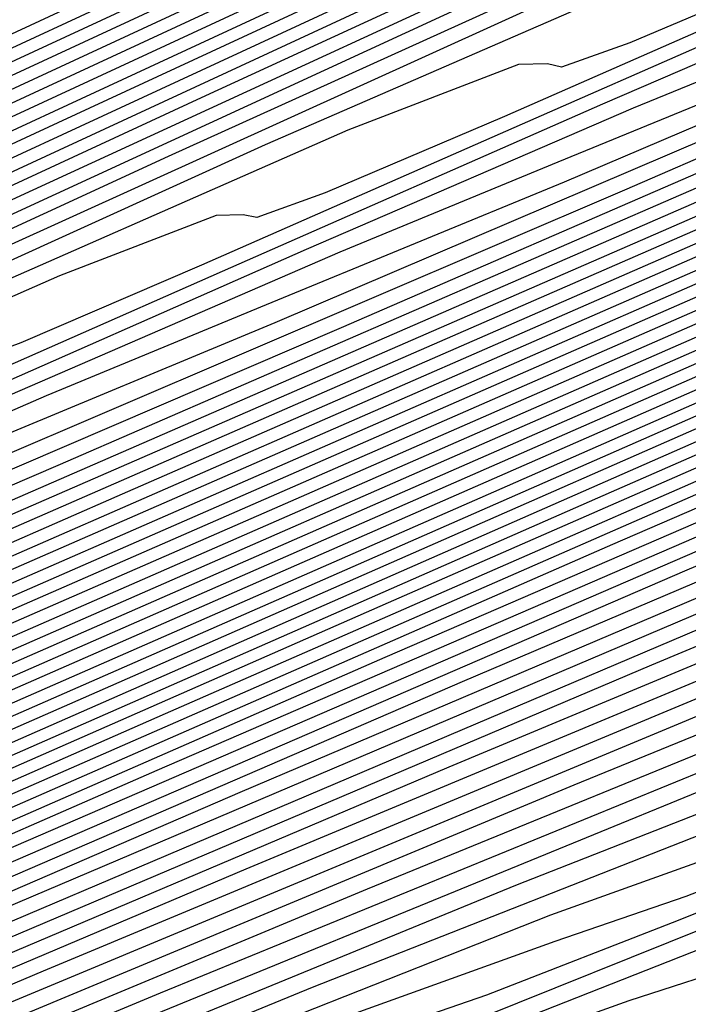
# Model space of a CAD drawing. Extents: x 3249832 to 3255657, y 13789405 to 13793316.
# Tile 416 of 656: x 3254720.23 to 3254721.95, y 13790596.95 to 13790599.49. Entities that reach past the tile are written whole.
import ezdxf

# ---------------------------------------------------------------- set-up
doc = ezdxf.new("R2010")
doc.units = 0
doc.header["$LTSCALE"] = 100
doc.header["$MEASUREMENT"] = 0
for name, color, linetype in [('GRATIO_CON', 10, 'CONTINUOUS'), ('GRATIO_ICON', 7, 'CONTINUOUS'), ('TARGETS_EAST', 7, 'CONTINUOUS')]:
    doc.layers.add(name, color=color, linetype=linetype)

# ---------------------------------------------------------------- blocks, each defined once
blk = doc.blocks.new('Gratio_032316_contours')
at = {"layer": 'GRATIO_CON', "color": 1, "linetype": 'Continuous', "flags": 128}
for points in [[(3254728.6217, 13790603.3192), (3254725.3069, 13790601.783), (3254721.3112, 13790599.9299), (3254717.3134, 13790598.0766), (3254714.128, 13790596.6005), (3254712.3446, 13790595.7747), (3254711.6532, 13790595.4553), (3254711.5192, 13790595.394), (3254711.4954, 13790595.3834), (3254711.4864, 13790595.3795), (3254711.4843, 13790595.3793), (3254711.4843, 13790595.3793), (3254711.4827, 13790595.3805), (3254711.4801, 13790595.3833), (3254711.4763, 13790595.3886), (3254711.3577, 13790595.3369), (3254710.5568, 13790594.9264), (3254708.3927, 13790593.7951), (3254704.5257, 13790591.7604), (3254699.9814, 13790589.3573)], [(3254727.8206, 13790602.9123), (3254724.5674, 13790601.4046), (3254720.7057, 13790599.6135), (3254716.8813, 13790597.8399), (3254713.8626, 13790596.4391), (3254712.2024, 13790595.6672), (3254711.5911, 13790595.3814), (3254711.5038, 13790595.3394), (3254711.5028, 13790595.3395), (3254711.5003, 13790595.3422), (3254711.4961, 13790595.3486), (3254711.4961, 13790595.3486), (3254711.3814, 13790595.3017), (3254710.6143, 13790594.9125), (3254708.5445, 13790593.8339), (3254704.8478, 13790591.8906), (3254700.5042, 13790589.5944), (3254696.8199, 13790587.6284), (3254694.7742, 13790586.5063), (3254694.0373, 13790586.0614), (3254693.9526, 13790585.9574), (3254693.8949, 13790585.872), (3254693.3649, 13790585.54), (3254691.8947, 13790584.7105)], [(3254729.5021, 13790603.6456), (3254727.0294, 13790602.5099), (3254723.8613, 13790601.0416), (3254720.1745, 13790599.3316), (3254716.5643, 13790597.6566), (3254713.7307, 13790596.34), (3254712.1749, 13790595.6136), (3254711.6031, 13790595.3425), (3254711.5224, 13790595.3004), (3254711.5224, 13790595.299), (3254711.5203, 13790595.3013), (3254711.5158, 13790595.3087), (3254711.5158, 13790595.3087), (3254711.4051, 13790595.2666), (3254710.6719, 13790594.8986), (3254708.6964, 13790593.8727), (3254705.1698, 13790592.0209), (3254701.0269, 13790589.8315)], [(3254728.6941, 13790603.236), (3254726.2382, 13790602.1076), (3254723.1552, 13790600.6787), (3254719.6433, 13790599.0496), (3254716.2472, 13790597.4733), (3254713.5988, 13790596.2409), (3254712.1474, 13790595.5599), (3254711.615, 13790595.3036), (3254711.5411, 13790595.2615), (3254711.5419, 13790595.2584), (3254711.5403, 13790595.2605), (3254711.5355, 13790595.2688), (3254711.5355, 13790595.2688), (3254711.4288, 13790595.2315), (3254710.7294, 13790594.8847), (3254708.8482, 13790593.9115), (3254705.4919, 13790592.1512), (3254701.5497, 13790590.0686)], [(3254728.8206, 13790603.1964), (3254727.0782, 13790602.4168), (3254724.6557, 13790601.3029), (3254721.743, 13790599.9528), (3254718.5808, 13790598.4857), (3254715.613, 13790597.1071), (3254713.3343, 13790596.0441), (3254712.0909, 13790595.4565), (3254711.6344, 13790595.2354), (3254711.5678, 13790595.2046), (3254711.4723, 13790595.1695), (3254710.8425, 13790594.8609), (3254709.151, 13790593.9907), (3254709.151, 13790593.9907), (3254706.1358, 13790592.4122), (3254702.5952, 13790590.5428), (3254699.5927, 13790588.9411), (3254697.9256, 13790588.0266), (3254697.3251, 13790587.6641), (3254697.2562, 13790587.5793), (3254697.1911, 13790587.5), (3254696.6332, 13790587.161), (3254695.0929, 13790586.2993), (3254692.3264, 13790584.7822)], [(3254728.025, 13790602.7938), (3254726.2703, 13790602.0072), (3254723.8645, 13790600.9006), (3254721.0369, 13790599.5898), (3254718.0495, 13790598.2038), (3254715.2956, 13790596.9245), (3254713.2014, 13790595.9473), (3254712.0612, 13790595.4081), (3254711.6427, 13790595.2051), (3254711.5815, 13790595.1768), (3254711.4914, 13790595.1438), (3254710.8972, 13790594.8527), (3254709.3016, 13790594.032), (3254709.3016, 13790594.032), (3254706.4575, 13790592.5433), (3254703.1179, 13790590.78)], [(3254727.2294, 13790602.3913), (3254725.4623, 13790601.5976), (3254723.0733, 13790600.4983), (3254720.3308, 13790599.2269), (3254717.5183, 13790597.9219), (3254714.9783, 13790596.7419), (3254713.0685, 13790595.8505), (3254712.0318, 13790595.3593), (3254711.6529, 13790595.1712), (3254711.6018, 13790595.137), (3254711.6032, 13790595.1327), (3254711.6019, 13790595.1342), (3254711.5971, 13790595.1426), (3254711.5102, 13790595.1165), (3254710.9512, 13790594.8447), (3254709.4518, 13790594.0736), (3254709.4518, 13790594.0736), (3254706.7791, 13790592.6743), (3254703.6406, 13790591.0173)], [(3254727.4139, 13790602.3973), (3254726.4339, 13790601.9887), (3254724.6544, 13790601.188), (3254722.2821, 13790600.0959), (3254719.6248, 13790598.8639), (3254716.987, 13790597.64), (3254714.661, 13790596.5593), (3254712.9356, 13790595.7538), (3254712.0022, 13790595.311), (3254711.6611, 13790595.1411), (3254711.6151, 13790595.11), (3254711.6164, 13790595.106), (3254711.6149, 13790595.1075), (3254711.6102, 13790595.1155), (3254711.5288, 13790595.0911), (3254711.0056, 13790594.8367), (3254709.6022, 13790594.115), (3254709.6022, 13790594.115), (3254707.1007, 13790592.8054), (3254704.1633, 13790591.2545)], [(3254723.0385, 13790600.3688), (3254720.6996, 13790599.2913), (3254718.2126, 13790598.138), (3254715.9245, 13790597.0762), (3254714.0263, 13790596.1941), (3254712.6698, 13790595.5602), (3254711.9429, 13790595.2143), (3254711.6775, 13790595.0809), (3254711.6419, 13790595.0559), (3254711.6426, 13790595.0526), (3254711.6409, 13790595.0541), (3254711.6365, 13790595.0612), (3254711.5661, 13790595.0402), (3254711.1144, 13790594.8207), (3254709.9031, 13790594.1978), (3254709.9031, 13790594.1978), (3254707.744, 13790593.0675), (3254705.2087, 13790591.7289), (3254703.0587, 13790590.5819)], [(3254722.2305, 13790599.9592), (3254719.9084, 13790598.8889), (3254717.5065, 13790597.775), (3254715.3932, 13790596.7943), (3254713.7089, 13790596.0115), (3254712.5368, 13790595.4634), (3254711.913, 13790595.166), (3254711.6853, 13790595.051), (3254711.6548, 13790595.0291), (3254711.6554, 13790595.0261), (3254711.6537, 13790595.0275), (3254711.6495, 13790595.0341), (3254711.5846, 13790595.0148), (3254711.1687, 13790594.8127), (3254710.0535, 13790594.2392), (3254710.0535, 13790594.2392), (3254708.0657, 13790593.1985), (3254705.7314, 13790591.9661), (3254703.7519, 13790590.91)], [(3254721.4226, 13790599.5496), (3254719.1172, 13790598.4866), (3254716.8004, 13790597.4121), (3254714.862, 13790596.5124), (3254713.3915, 13790595.8289), (3254712.4037, 13790595.3668), (3254711.8829, 13790595.1179), (3254711.6929, 13790595.0213), (3254711.6674, 13790595.0025), (3254711.6679, 13790594.9997), (3254711.6663, 13790595.001), (3254711.6625, 13790595.007), (3254711.6032, 13790594.9894), (3254711.2231, 13790594.8047), (3254710.204, 13790594.2806), (3254710.204, 13790594.2806), (3254708.3873, 13790593.3296), (3254706.2541, 13790592.2033), (3254704.4451, 13790591.2382), (3254703.4407, 13790590.6872)], [(3254722.456, 13790599.9757), (3254720.6146, 13790599.14), (3254718.326, 13790598.0843), (3254716.0943, 13790597.0491), (3254714.3307, 13790596.2305), (3254713.0741, 13790595.6466), (3254712.2705, 13790595.2711), (3254711.8525, 13790595.072), (3254711.7002, 13790594.9948)], [(3254721.91, 13790599.6255), (3254720.8648, 13790599.1706), (3254718.9987, 13790598.3208), (3254716.7435, 13790597.2796), (3254714.6821, 13790596.3232), (3254713.2681, 13790595.6668), (3254712.4393, 13790595.2817), (3254712.0042, 13790595.0784), (3254711.7922, 13790594.9774)], [(3254722.261, 13790599.627), (3254721.8037, 13790599.4327), (3254721.6282, 13790599.3706), (3254721.5922, 13790599.3791), (3254721.5168, 13790599.3772), (3254721.0775, 13790599.2081), (3254719.9134, 13790598.6958), (3254717.8445, 13790597.7506), (3254715.4158, 13790596.6283), (3254713.3532, 13790595.6705), (3254712.2011, 13790595.134), (3254711.7772, 13790594.9349)], [(3254722.2989, 13790599.6034), (3254721.4807, 13790599.2434), (3254721.0195, 13790599.0464), (3254720.8431, 13790598.9827), (3254720.8078, 13790598.9895), (3254720.7386, 13790598.9878), (3254720.3348, 13790598.8323), (3254719.2648, 13790598.3613), (3254717.3633, 13790597.4923), (3254715.1309, 13790596.4599), (3254713.2351, 13790595.5782), (3254712.1761, 13790595.083), (3254711.7862, 13790594.8981)], [(3254722.4969, 13790599.6507), (3254721.5263, 13790599.2236), (3254720.7004, 13790598.8597), (3254720.2353, 13790598.6602), (3254720.058, 13790598.5948), (3254720.0235, 13790598.5999), (3254719.9603, 13790598.5984), (3254719.592, 13790598.4565), (3254718.6159, 13790598.0269), (3254716.8813, 13790597.2343), (3254714.8449, 13790596.2927), (3254713.1154, 13790595.4886), (3254712.1493, 13790595.0373), (3254711.7931, 13790594.8698)], [(3254723.1236, 13790599.7999), (3254722.3697, 13790599.4925), (3254721.8125, 13790599.2648), (3254720.9699, 13790598.9001), (3254719.981, 13790598.464), (3254719.1398, 13790598.0923), (3254718.6668, 13790597.8878), (3254718.4878, 13790597.8189), (3254718.4548, 13790597.8208), (3254718.4038, 13790597.8195), (3254718.1064, 13790597.705), (3254717.3182, 13790597.3581), (3254715.9174, 13790596.7181), (3254714.2729, 13790595.958), (3254712.8762, 13790595.3091), (3254712.096, 13790594.9453), (3254711.8084, 13790594.8105)], [(3254723.981, 13790600.1189), (3254722.379, 13790599.437), (3254721.6186, 13790599.1251), (3254721.0567, 13790598.8938), (3254720.2064, 13790598.5249), (3254719.2084, 13790598.0842), (3254718.3595, 13790597.7087), (3254717.8826, 13790597.5016), (3254717.7027, 13790597.431), (3254717.6705, 13790597.4312), (3254717.6256, 13790597.4301), (3254717.3636, 13790597.3292), (3254716.6693, 13790597.0236), (3254715.4354, 13790596.46), (3254713.9869, 13790595.7906), (3254712.7566, 13790595.2193), (3254712.0693, 13790594.8992), (3254711.816, 13790594.7809)], [(3254723.2509, 13790599.7638), (3254721.6344, 13790599.0741), (3254720.8675, 13790598.7576), (3254720.3008, 13790598.5228), (3254719.4429, 13790598.1496), (3254718.4357, 13790597.7044), (3254717.5792, 13790597.325), (3254717.0984, 13790597.1153), (3254716.9177, 13790597.043), (3254716.8862, 13790597.0416), (3254716.8473, 13790597.0406), (3254716.6208, 13790596.9534), (3254716.0204, 13790596.6892), (3254714.9535, 13790596.2019), (3254713.7009, 13790595.6232), (3254712.637, 13790595.1295), (3254712.0427, 13790594.8532), (3254711.8236, 13790594.7512)], [(3254729.0362, 13790602.2469), (3254725.4223, 13790600.6687), (3254722.5208, 13790599.4087), (3254720.8898, 13790598.7112), (3254720.1164, 13790598.3902), (3254719.545, 13790598.1518), (3254718.6794, 13790597.7743), (3254717.6631, 13790597.3246), (3254716.7989, 13790596.9413), (3254716.3142, 13790596.7291), (3254716.1326, 13790596.6551), (3254716.1018, 13790596.652), (3254716.0691, 13790596.6512), (3254715.8781, 13790596.5776), (3254715.3718, 13790596.3549), (3254714.3763, 13790595.892), (3254712.6501, 13790595.0404), (3254709.9349, 13790593.6372), (3254709.9349, 13790593.6372), (3254706.1804, 13790591.6376), (3254702.1699, 13790589.4693)], [(3254727.6949, 13790601.591), (3254724.0148, 13790599.9832), (3254721.0605, 13790598.6984), (3254719.4006, 13790597.9854), (3254718.6142, 13790597.6552), (3254718.0333, 13790597.4097), (3254717.1525, 13790597.0238), (3254716.1178, 13790596.5649), (3254715.2384, 13790596.174), (3254714.7458, 13790595.9567), (3254714.5624, 13790595.8792), (3254714.5332, 13790595.8729), (3254714.5126, 13790595.8724), (3254714.3927, 13790595.8262), (3254714.075, 13790595.6864), (3254713.4228, 13790595.381), (3254712.1474, 13790594.7423), (3254709.9217, 13790593.5786), (3254709.9217, 13790593.5786), (3254706.6321, 13790591.8169), (3254703.0175, 13790589.8588)], [(3254723.3111, 13790599.6404), (3254720.3304, 13790598.3433), (3254718.6559, 13790597.6225), (3254717.8631, 13790597.2878), (3254717.2775, 13790597.0387), (3254716.389, 13790596.6485), (3254715.3452, 13790596.1851), (3254714.4581, 13790595.7903), (3254713.9616, 13790595.5705), (3254713.7773, 13790595.4913), (3254713.7489, 13790595.4833), (3254713.7344, 13790595.4829), (3254713.6501, 13790595.4505), (3254713.4266, 13790595.3522), (3254713.0295, 13790595.1708), (3254712.563, 13790594.9554), (3254712.1664, 13790594.7715), (3254712.1664, 13790594.7715), (3254711.8606, 13790594.6232), (3254711.194, 13790594.2681), (3254709.5969, 13790593.4023), (3254706.7615, 13790591.8624), (3254703.4275, 13790590.0476)], [(3254730.0083, 13790602.5362), (3254726.3537, 13790600.935), (3254722.6073, 13790599.2977), (3254719.6002, 13790597.9882), (3254717.9113, 13790597.2596), (3254717.112, 13790596.9203), (3254716.5216, 13790596.6677), (3254715.6254, 13790596.2733), (3254714.5722, 13790595.8059), (3254713.6768, 13790595.4086), (3254713.1684, 13790595.1856), (3254712.9349, 13790595.0852), (3254712.7788, 13790595.0174), (3254712.5488, 13790594.9129), (3254712.2789, 13790594.7885), (3254712.0491, 13790594.6821), (3254712.0491, 13790594.6821), (3254711.8403, 13790594.5792), (3254711.2364, 13790594.2556), (3254709.7218, 13790593.4342), (3254707.0257, 13790591.97), (3254703.8556, 13790590.2445)], [(3254729.37, 13790602.2224), (3254725.683, 13790600.6071), (3254721.9036, 13790598.9549), (3254718.8701, 13790597.6331), (3254717.1667, 13790596.8967), (3254716.3609, 13790596.5529), (3254715.7658, 13790596.2967), (3254714.8619, 13790595.898), (3254713.7998, 13790595.4257), (3254712.8972, 13790595.0235), (3254712.3907, 13790594.7984), (3254712.1916, 13790594.7105), (3254712.13, 13790594.6835), (3254712.0679, 13790594.6553), (3254711.9947, 13790594.6216), (3254711.9318, 13790594.5926), (3254711.9318, 13790594.5926), (3254711.8201, 13790594.5353), (3254711.2789, 13790594.243), (3254709.8467, 13790593.4662), (3254707.2898, 13790592.0776), (3254704.2836, 13790590.4413), (3254701.7311, 13790589.0438)], [(3254728.0935, 13790601.5949), (3254724.3417, 13790599.9511), (3254720.4961, 13790598.2694), (3254717.4098, 13790596.9228), (3254715.6856, 13790596.1745), (3254714.923, 13790595.8467), (3254714.4712, 13790595.6516), (3254713.8255, 13790595.3666), (3254713.0664, 13790595.0289), (3254712.4208, 13790594.7411), (3254712.4208, 13790594.7411), (3254711.9921, 13790594.5435), (3254711.3887, 13790594.2294), (3254710.0957, 13790593.5297), (3254707.8179, 13790592.2928), (3254705.1398, 13790590.8351), (3254702.8658, 13790589.5901), (3254701.5006, 13790588.8294), (3254700.3504, 13790588.1769), (3254698.4216, 13790587.0943), (3254695.0835, 13790585.2402), (3254691.1578, 13790583.0598)], [(3254727.4553, 13790601.2812), (3254723.6711, 13790599.6231), (3254719.7923, 13790597.9266), (3254716.6797, 13790596.5677), (3254714.9459, 13790595.8138), (3254714.2115, 13790595.4969), (3254713.849, 13790595.3403), (3254713.3639, 13790595.1261), (3254712.7935, 13790594.8724), (3254712.3082, 13790594.6561), (3254712.3082, 13790594.6561), (3254711.973, 13790594.5008), (3254711.4311, 13790594.2169), (3254710.2205, 13790593.5616), (3254708.082, 13790592.4004), (3254705.5678, 13790591.0319), (3254703.4331, 13790589.8632), (3254702.1447, 13790589.1453), (3254701.0168, 13790588.5062), (3254699.0756, 13790587.4179), (3254695.7086, 13790585.5484), (3254691.7488, 13790583.3497)], [(3254729.8748, 13790602.3099), (3254726.817, 13790600.9674), (3254723.0005, 13790599.2951), (3254719.0886, 13790597.5838), (3254715.9495, 13790596.2126), (3254714.2062, 13790595.4531), (3254713.5, 13790595.1471), (3254713.2268, 13790595.0289), (3254712.9023, 13790594.8857), (3254712.5206, 13790594.716), (3254712.1956, 13790594.5712), (3254712.1956, 13790594.5712), (3254711.9539, 13790594.4581), (3254711.4735, 13790594.2045), (3254710.3453, 13790593.5936), (3254708.3462, 13790592.508), (3254705.9959, 13790591.2288), (3254704.0004, 13790590.1363), (3254702.7887, 13790589.4612), (3254701.6833, 13790588.8355), (3254699.7297, 13790587.7415), (3254696.3336, 13790585.8567), (3254692.3397, 13790583.6396)], [(3254729.2625, 13790602.0076), (3254726.1788, 13790600.6537), (3254722.3298, 13790598.9672), (3254718.3848, 13790597.2411), (3254715.2194, 13790595.8575), (3254713.4666, 13790595.0924), (3254712.7885, 13790594.7973), (3254712.6046, 13790594.7176), (3254712.4407, 13790594.6452), (3254712.2478, 13790594.5595), (3254712.083, 13790594.4863), (3254712.083, 13790594.4863), (3254711.9348, 13790594.4153), (3254711.5159, 13790594.192), (3254710.4702, 13790593.6255), (3254708.6103, 13790592.6157), (3254706.424, 13790591.4257), (3254704.5677, 13790590.4094), (3254703.4328, 13790589.7771), (3254702.3497, 13790589.1649), (3254700.3838, 13790588.0651), (3254696.9586, 13790586.165), (3254692.9307, 13790583.9295), (3254689.5148, 13790582.0184)], [(3254728.075, 13790601.4191), (3254725.0273, 13790600.0809), (3254721.271, 13790598.4348), (3254717.4449, 13790596.7603), (3254714.384, 13790595.4213), (3254712.6952, 13790594.6825), (3254712.073, 13790594.4101), (3254711.9841, 13790594.3711), (3254711.9839, 13790594.3712), (3254711.9831, 13790594.3715), (3254711.9816, 13790594.3716), (3254711.9327, 13790594.3461), (3254711.6047, 13790594.169), (3254710.7195, 13790593.6892), (3254710.7195, 13790593.6892), (3254709.1385, 13790592.8309), (3254707.2801, 13790591.8194), (3254705.7023, 13790590.9556), (3254704.7208, 13790590.4089), (3254703.6825, 13790589.8235), (3254701.6919, 13790588.7124), (3254698.2087, 13790586.7815), (3254694.1126, 13790584.5093), (3254690.6385, 13790582.5672)], [(3254727.5005, 13790601.1333), (3254724.5166, 13790599.8229), (3254720.8886, 13790598.2329), (3254717.2183, 13790596.6264), (3254714.2915, 13790595.3459), (3254712.6779, 13790594.6395), (3254712.0835, 13790594.3789), (3254711.9985, 13790594.3415), (3254711.9981, 13790594.3419), (3254711.9971, 13790594.3425), (3254711.9953, 13790594.3429), (3254711.9505, 13790594.3199), (3254711.6513, 13790594.1585), (3254710.8441, 13790593.7211), (3254710.8441, 13790593.7211), (3254709.4025, 13790592.9385), (3254707.7082, 13790592.0163), (3254706.2696, 13790591.2287), (3254705.3649, 13790590.7248), (3254704.3489, 13790590.1529), (3254702.3459, 13790589.036), (3254698.8337, 13790587.0898), (3254694.7036, 13790584.7992), (3254691.2003, 13790582.8416)], [(3254729.3867, 13790601.9249), (3254726.926, 13790600.8474), (3254724.0059, 13790599.565), (3254720.5062, 13790598.0309), (3254716.9917, 13790596.4925), (3254714.199, 13790595.2705), (3254712.6606, 13790594.5966), (3254712.094, 13790594.3478), (3254712.0129, 13790594.312), (3254712.0123, 13790594.3125), (3254712.011, 13790594.3135), (3254712.009, 13790594.3143), (3254711.9683, 13790594.2937), (3254711.6978, 13790594.148), (3254710.9687, 13790593.7529), (3254710.9687, 13790593.7529), (3254709.6666, 13790593.0461), (3254708.1362, 13790592.2132), (3254706.837, 13790591.5019), (3254706.0089, 13790591.0407), (3254705.0153, 13790590.4822), (3254703, 13790589.3596)], [(3254728.8, 13790601.6338), (3254726.3515, 13790600.5616), (3254723.4953, 13790599.307), (3254720.1238, 13790597.829), (3254716.7651, 13790596.3587), (3254714.1065, 13790595.195), (3254712.6433, 13790594.5537), (3254712.1044, 13790594.3166), (3254712.0273, 13790594.2825), (3254712.0265, 13790594.2832), (3254712.0249, 13790594.2845), (3254712.0228, 13790594.2857), (3254711.986, 13790594.2676), (3254711.7444, 13790594.1376), (3254711.0932, 13790593.7848), (3254711.0932, 13790593.7848), (3254709.9307, 13790593.1537), (3254708.5643, 13790592.4101), (3254707.4043, 13790591.775), (3254706.653, 13790591.3566), (3254705.6817, 13790590.8115), (3254703.6541, 13790589.6833)], [(3254727.6266, 13790601.0515), (3254725.2025, 13790599.99), (3254722.4739, 13790598.7911), (3254719.3589, 13790597.4252), (3254716.312, 13790596.091), (3254713.9215, 13790595.0442), (3254712.6087, 13790594.4678), (3254712.1253, 13790594.2544), (3254712.0561, 13790594.2234), (3254712.0547, 13790594.2244), (3254712.0525, 13790594.2265), (3254712.0498, 13790594.2283), (3254712.0498, 13790594.2283), (3254712.0212, 13790594.2151), (3254711.8372, 13790594.1165), (3254711.3423, 13790593.8485), (3254710.4587, 13790593.3689), (3254709.4204, 13790592.8038), (3254708.5389, 13790592.3212), (3254707.9411, 13790591.9884), (3254707.0145, 13790591.4702), (3254704.9622, 13790590.3305), (3254701.3338, 13790588.3229)], [(3254729.3892, 13790601.7773), (3254727.0398, 13790600.7603), (3254724.6281, 13790599.7042), (3254721.9633, 13790598.5332), (3254718.9765, 13790597.2233), (3254716.0854, 13790595.9571), (3254713.829, 13790594.9687), (3254712.5914, 13790594.4249), (3254712.1358, 13790594.2232), (3254712.0705, 13790594.1939), (3254712.0691, 13790594.1951), (3254712.0666, 13790594.1975), (3254712.0638, 13790594.1998), (3254712.0392, 13790594.189), (3254711.8839, 13790594.1061), (3254711.4669, 13790593.8804), (3254711.4669, 13790593.8804), (3254710.7228, 13790593.4765), (3254709.8485, 13790593.0007), (3254709.1062, 13790592.5943), (3254708.5851, 13790592.3043), (3254707.681, 13790591.7995), (3254705.6162, 13790590.6541), (3254701.9588, 13790588.6311)], [(3254728.8165, 13790601.4922), (3254726.4531, 13790600.4692), (3254724.0536, 13790599.4184), (3254721.4526, 13790598.2752), (3254718.5941, 13790597.0214), (3254715.8588, 13790595.8233), (3254713.7365, 13790594.8933), (3254712.574, 13790594.382), (3254712.1462, 13790594.1921), (3254712.0848, 13790594.1643), (3254712.0829, 13790594.1657), (3254712.08, 13790594.1684), (3254712.0769, 13790594.1711), (3254712.0564, 13790594.1627), (3254711.9301, 13790594.0955), (3254711.5913, 13790593.9122), (3254711.5913, 13790593.9122), (3254710.9868, 13790593.5841), (3254710.2765, 13790593.1975), (3254709.6735, 13790592.8674), (3254709.2292, 13790592.6203), (3254708.3474, 13790592.1289), (3254706.2703, 13790590.9778), (3254702.5839, 13790588.9394)], [(3254725.8664, 13790600.178), (3254723.4791, 13790599.1326), (3254720.9419, 13790598.0173), (3254718.2117, 13790596.8195), (3254715.6322, 13790595.6894), (3254713.644, 13790594.8178), (3254712.5568, 13790594.339), (3254712.157, 13790594.1606), (3254712.1002, 13790594.1338), (3254712.0995, 13790594.134), (3254712.0977, 13790594.1359), (3254712.0955, 13790594.1384), (3254712.0932, 13790594.1407), (3254712.0909, 13790594.1426), (3254712.0888, 13790594.1438), (3254712.0733, 13790594.1369), (3254711.9763, 13790594.085), (3254711.7157, 13790593.944)], [(3254724.693, 13790599.5957), (3254722.3301, 13790598.5609), (3254719.9206, 13790597.5014), (3254717.4469, 13790596.4157), (3254715.179, 13790595.4217), (3254713.459, 13790594.667), (3254712.5222, 13790594.2531), (3254712.1781, 13790594.0981), (3254712.1297, 13790594.0737), (3254712.1295, 13790594.0732), (3254712.128, 13790594.0747), (3254712.1254, 13790594.0773), (3254712.1165, 13790594.0775), (3254712.0747, 13790594.0599), (3254711.968, 13790594.006), (3254711.7806, 13790593.9065), (3254711.5615, 13790593.7882), (3254711.3758, 13790593.6868), (3254711.3758, 13790593.6868), (3254711.1614, 13790593.568), (3254710.3466, 13790593.1169), (3254708.2325, 13790591.9486), (3254704.459, 13790589.8642), (3254700.0222, 13790587.4082)], [(3254726.5259, 13790600.3518), (3254724.1062, 13790599.3046), (3254721.7556, 13790598.2751), (3254719.4099, 13790597.2434), (3254717.0644, 13790596.2138), (3254714.9524, 13790595.2878), (3254713.3665, 13790594.5915), (3254712.5049, 13790594.2102), (3254712.1887, 13790594.0668), (3254712.1445, 13790594.0437), (3254712.1445, 13790594.0428), (3254712.1431, 13790594.044), (3254712.1402, 13790594.0467), (3254712.1348, 13790594.0496), (3254712.121, 13790594.0481), (3254712.0917, 13790594.0371), (3254712.0917, 13790594.0371), (3254712.0437, 13790594.0138), (3254711.9888, 13790593.9849), (3254711.9428, 13790593.9599), (3254711.8053, 13790593.8839)], [(3254728.4581, 13790601.1322), (3254725.9533, 13790600.0668), (3254723.5195, 13790599.0134), (3254721.1811, 13790597.9893), (3254718.8992, 13790596.9855), (3254716.682, 13790596.0119), (3254714.7258, 13790595.154), (3254713.274, 13790594.5161), (3254712.4875, 13790594.1673), (3254712.1986, 13790594.0362), (3254712.1568, 13790594.0159), (3254712.154, 13790594.0172), (3254712.1496, 13790594.0208), (3254712.1454, 13790594.025), (3254712.1454, 13790594.025), (3254712.1424, 13790594.0282), (3254712.1406, 13790594.0302), (3254712.1397, 13790594.0313), (3254712.0294, 13790593.9709), (3254711.2596, 13790593.5459), (3254709.1704, 13790592.3925), (3254705.4322, 13790590.3282), (3254701.0369, 13790587.8958)], [(3254727.9043, 13790600.8552), (3254725.3806, 13790599.7817), (3254722.9328, 13790598.7223), (3254720.6067, 13790597.7035), (3254718.3886, 13790596.7275), (3254716.2996, 13790595.81), (3254714.4992, 13790595.0201), (3254713.1815, 13790594.4407), (3254712.4703, 13790594.1244), (3254712.2093, 13790594.0047), (3254712.1722, 13790593.9853), (3254712.1704, 13790593.9856), (3254712.1669, 13790593.9885), (3254712.1629, 13790593.9927), (3254712.1629, 13790593.9927), (3254712.1592, 13790593.9971), (3254712.1562, 13790594.0008), (3254712.1542, 13790594.0033), (3254712.0466, 13790593.9452), (3254711.2994, 13790593.5325), (3254709.272, 13790592.4126), (3254705.6441, 13790590.4089), (3254701.3784, 13790588.0481)], [(3254729.1474, 13790601.2807), (3254726.7967, 13790600.3012), (3254724.2353, 13790599.2115), (3254721.7594, 13790598.14), (3254719.4577, 13790597.1319), (3254717.3672, 13790596.2116), (3254715.5348, 13790595.4061), (3254714.0461, 13790594.7524), (3254712.9965, 13790594.2898), (3254712.4356, 13790594.0386), (3254712.2297, 13790593.9434), (3254712.1993, 13790593.9293), (3254712.195, 13790593.9336), (3254712.1891, 13790593.9407), (3254712.1839, 13790593.9467), (3254712.1839, 13790593.9467), (3254712.0812, 13790593.8936), (3254711.3791, 13790593.5056), (3254709.4751, 13790592.4528), (3254706.0678, 13790590.5702), (3254702.0613, 13790588.3526)], [(3254728.6107, 13790601.0112), (3254726.2429, 13790600.0242), (3254723.6627, 13790598.9264), (3254721.1727, 13790597.8488), (3254718.8832, 13790596.846), (3254716.8566, 13790595.9536), (3254715.1524, 13790595.2042), (3254713.8195, 13790594.6186), (3254712.9039, 13790594.2144), (3254712.4183, 13790593.9958), (3254712.2402, 13790593.9124), (3254712.2137, 13790593.9002), (3254712.2092, 13790593.9051), (3254712.203, 13790593.913), (3254712.1976, 13790593.9195), (3254712.1976, 13790593.9195), (3254712.0982, 13790593.8681), (3254711.4189, 13790593.4922), (3254709.5766, 13790592.4729), (3254706.2796, 13790590.6509), (3254702.4028, 13790588.5048)], [(3254728.0741, 13790600.7417), (3254725.689, 13790599.7472), (3254723.09, 13790598.6413), (3254720.5859, 13790597.5577), (3254718.3087, 13790596.5602), (3254716.3459, 13790595.6957), (3254714.7699, 13790595.0024), (3254713.5927, 13790594.485), (3254712.811, 13790594.1398), (3254712.4001, 13790593.9549), (3254712.2492, 13790593.8846), (3254712.2264, 13790593.8747), (3254712.222, 13790593.8798), (3254712.216, 13790593.8873), (3254712.2109, 13790593.8932), (3254712.2109, 13790593.8932), (3254712.115, 13790593.8429), (3254711.4587, 13790593.4788), (3254709.6782, 13790592.493), (3254706.4915, 13790590.7315), (3254702.7443, 13790588.6571)], [(3254727.5374, 13790600.4722), (3254725.1352, 13790599.4702), (3254722.5174, 13790598.3563), (3254719.9992, 13790597.2665), (3254717.7342, 13790596.2744), (3254715.8352, 13790595.4377), (3254714.3875, 13790594.8005), (3254713.366, 13790594.3514), (3254712.7181, 13790594.0653), (3254712.3818, 13790593.9141), (3254712.2583, 13790593.8567), (3254712.2392, 13790593.8493), (3254712.2347, 13790593.8544), (3254712.2289, 13790593.8616), (3254712.2242, 13790593.8669), (3254712.2242, 13790593.8669), (3254712.1318, 13790593.8176), (3254711.4985, 13790593.4654), (3254709.7798, 13790592.5131), (3254706.7034, 13790590.8122), (3254703.0858, 13790588.8094)], [(3254728.3201, 13790600.6841), (3254726.4641, 13790599.9332), (3254724.0276, 13790598.9161), (3254721.3721, 13790597.7861), (3254718.8258, 13790596.6842), (3254716.5852, 13790595.7028), (3254714.8139, 13790594.9218), (3254713.6227, 13790594.3967), (3254712.9126, 13790594.0842), (3254712.5323, 13790593.9163), (3254712.3454, 13790593.8323), (3254712.2764, 13790593.801), (3254712.2646, 13790593.7983), (3254712.2603, 13790593.8037), (3254712.2549, 13790593.8102), (3254712.2508, 13790593.8143), (3254712.2508, 13790593.8143), (3254712.1655, 13790593.7672), (3254711.5781, 13790593.4387), (3254709.9829, 13790592.5533), (3254707.1271, 13790590.9735), (3254703.7687, 13790589.1139)], [(3254727.7962, 13790600.4207), (3254725.9274, 13790599.6638), (3254723.4738, 13790598.6391), (3254720.7994, 13790597.501), (3254718.2391, 13790596.3931), (3254716.0108, 13790595.417), (3254714.3032, 13790594.6639), (3254713.2402, 13790594.1949), (3254712.6859, 13790593.9506), (3254712.4394, 13790593.8418), (3254712.3272, 13790593.7915), (3254712.2854, 13790593.7731), (3254712.2774, 13790593.7728), (3254712.273, 13790593.7783), (3254712.2679, 13790593.7845), (3254712.2641, 13790593.788), (3254712.2641, 13790593.788), (3254712.1824, 13790593.742), (3254711.6179, 13790593.4253), (3254710.0844, 13790592.5734), (3254707.339, 13790591.0542), (3254704.1102, 13790589.2662)], [(3254727.2723, 13790600.1574), (3254725.3908, 13790599.3943), (3254722.92, 13790598.3621), (3254720.2268, 13790597.2159), (3254717.6524, 13790596.1019), (3254715.4363, 13790595.1312), (3254713.7925, 13790594.4059), (3254712.8578, 13790593.993), (3254712.4592, 13790593.817), (3254712.3465, 13790593.7673), (3254712.309, 13790593.7506), (3254712.2944, 13790593.7453), (3254712.2901, 13790593.7474), (3254712.2858, 13790593.753), (3254712.2809, 13790593.7588), (3254712.2774, 13790593.7617), (3254712.2774, 13790593.7617), (3254712.1992, 13790593.7168), (3254711.6576, 13790593.4119), (3254710.186, 13790592.5935), (3254707.5508, 13790591.1348), (3254704.4517, 13790589.4184), (3254701.8214, 13790587.9539)], [(3254727.8072, 13790600.2934), (3254726.7484, 13790599.8941), (3254724.8561, 13790599.1257), (3254722.3819, 13790598.0921), (3254719.7073, 13790596.9544), (3254717.1838, 13790595.8632), (3254715.044, 13790594.9278), (3254713.4912, 13790594.2469), (3254712.6507, 13790593.8829), (3254712.338, 13790593.7523), (3254712.2908, 13790593.7353), (3254712.2908, 13790593.7353), (3254712.2161, 13790593.6915), (3254711.6974, 13790593.3986), (3254710.2876, 13790592.6136), (3254707.7627, 13790591.2155), (3254704.7932, 13790589.5707), (3254702.2728, 13790588.1673)], [(3254727.2696, 13790599.9349), (3254726.7726, 13790599.7752), (3254725.7006, 13790599.3675), (3254723.7906, 13790598.5902), (3254721.3374, 13790597.5659), (3254718.7749, 13790596.4783), (3254716.4834, 13790595.4901), (3254714.6282, 13790594.6806), (3254713.3211, 13790594.1082), (3254712.6186, 13790593.805), (3254712.357, 13790593.6966), (3254712.3175, 13790593.6822), (3254712.3175, 13790593.6822), (3254712.2498, 13790593.6409), (3254711.777, 13790593.3718), (3254710.4907, 13790592.6538), (3254708.1864, 13790591.3768), (3254705.4761, 13790589.8752), (3254703.1757, 13790588.5943)], [(3254727.0807, 13790599.7752), (3254726.7549, 13790599.6786), (3254726.2553, 13790599.5161), (3254725.1767, 13790599.1041), (3254723.2579, 13790598.3224), (3254720.8151, 13790597.3029), (3254718.3087, 13790596.2403), (3254716.1333, 13790595.3034), (3254714.4209, 13790594.5562), (3254713.238, 13790594.0364), (3254712.6066, 13790593.7608), (3254712.3723, 13790593.6619), (3254712.3364, 13790593.6517), (3254712.3332, 13790593.6561), (3254712.3307, 13790593.6587), (3254712.3297, 13790593.6577), (3254712.3297, 13790593.6577), (3254712.2663, 13790593.6163), (3254711.8167, 13790593.3585), (3254710.5922, 13790592.6739), (3254708.3983, 13790591.4575), (3254705.8176, 13790590.0275), (3254703.6272, 13790588.8077)], [(3254727.5778, 13790599.9064), (3254727.0341, 13790599.6935), (3254726.5674, 13790599.5209), (3254726.2401, 13790599.4223), (3254725.738, 13790599.257), (3254724.6527, 13790598.8408), (3254722.7252, 13790598.0547), (3254720.2928, 13790597.0398), (3254717.8425, 13790596.0023), (3254715.783, 13790595.117), (3254714.2124, 13790594.4333), (3254713.151, 13790593.9696), (3254712.5865, 13790593.7271), (3254712.376, 13790593.6409), (3254712.3443, 13790593.6291), (3254712.3443, 13790593.6291), (3254712.2835, 13790593.5903), (3254711.8566, 13790593.345), (3254710.6938, 13790592.694), (3254708.6101, 13790591.5381), (3254706.1591, 13790590.1797), (3254704.0786, 13790589.0212)], [(3254727.5381, 13790599.8339), (3254727.0707, 13790599.656), (3254726.5235, 13790599.4412), (3254726.0541, 13790599.2667), (3254725.7253, 13790599.166), (3254725.2207, 13790598.9979), (3254724.1288, 13790598.5775), (3254722.1925, 13790597.787), (3254719.7706, 13790596.7767), (3254717.3762, 13790595.7642), (3254715.4328, 13790594.9304), (3254714.0045, 13790594.3097), (3254713.066, 13790593.9002), (3254712.5704, 13790593.6882), (3254712.3855, 13790593.613), (3254712.3576, 13790593.6025), (3254712.3576, 13790593.6025), (3254712.3004, 13790593.565), (3254711.8964, 13790593.3317), (3254710.7953, 13790592.7141), (3254708.822, 13790591.6188), (3254706.5006, 13790590.332), (3254704.5301, 13790589.2347), (3254703.4347, 13790588.6126)], [(3254723.081, 13790598.0508), (3254721.127, 13790597.2515), (3254718.726, 13790596.2506), (3254716.4438, 13790595.2882), (3254714.7324, 13790594.5572), (3254713.5887, 13790594.0625), (3254712.8959, 13790593.7616), (3254712.5383, 13790593.6104), (3254712.4044, 13790593.5578), (3254712.384, 13790593.551), (3254712.384, 13790593.551), (3254712.3849, 13790593.5465), (3254712.3876, 13790593.5383), (3254712.3905, 13790593.5298), (3254712.3409, 13790593.495), (3254711.9807, 13790593.2917), (3254711.0007, 13790592.7482)], [(3254722.5571, 13790597.7875), (3254720.5943, 13790596.9837), (3254718.2038, 13790595.9875), (3254715.9776, 13790595.0502), (3254714.3822, 13790594.3706), (3254713.3809, 13790593.9386), (3254712.8112, 13790593.6914), (3254712.5229, 13790593.5695), (3254712.415, 13790593.527), (3254712.3986, 13790593.5211), (3254712.3996, 13790593.5167), (3254712.4021, 13790593.5091), (3254712.4048, 13790593.5011), (3254712.4048, 13790593.5011), (3254712.3583, 13790593.4683), (3254712.0208, 13790593.2775), (3254711.1023, 13790592.768)], [(3254722.0332, 13790597.5242), (3254720.0616, 13790596.716), (3254717.6815, 13790595.7244), (3254715.5114, 13790594.8121), (3254714.032, 13790594.184), (3254713.1731, 13790593.8147), (3254712.7265, 13790593.6211), (3254712.5076, 13790593.5286), (3254712.4256, 13790593.4961), (3254712.4132, 13790593.491), (3254712.4143, 13790593.4867), (3254712.4166, 13790593.4797), (3254712.419, 13790593.4723), (3254712.419, 13790593.4723), (3254712.3757, 13790593.4417), (3254712.0608, 13790593.2634), (3254711.204, 13790592.7878)], [(3254722.6342, 13790597.7024), (3254721.5093, 13790597.2609), (3254719.5289, 13790596.4483), (3254717.1592, 13790595.4614), (3254715.0452, 13790594.5741), (3254713.6819, 13790593.9974), (3254712.9654, 13790593.6909), (3254712.642, 13790593.551), (3254712.4926, 13790593.488), (3254712.4364, 13790593.4667), (3254712.4271, 13790593.4656), (3254712.4261, 13790593.4667), (3254712.426, 13790593.466), (3254712.4268, 13790593.4629), (3254712.4287, 13790593.4573), (3254712.431, 13790593.4503), (3254712.4333, 13790593.4435), (3254712.4333, 13790593.4435), (3254712.3931, 13790593.415), (3254712.1009, 13790593.2493), (3254711.3057, 13790592.8075)], [(3254722.122, 13790597.3717), (3254721.5996, 13790597.1842), (3254720.4615, 13790596.7342), (3254718.4634, 13790595.9128), (3254716.1145, 13790594.9352), (3254714.1123, 13790594.0981), (3254712.9806, 13790593.6242), (3254712.5486, 13790593.4422), (3254712.4719, 13790593.4073), (3254712.4627, 13790593.3986), (3254712.4607, 13790593.3917), (3254712.4619, 13790593.386), (3254712.4619, 13790593.386), (3254712.4279, 13790593.3616), (3254712.181, 13790593.221), (3254711.509, 13790592.8471)], [(3254722.4392, 13790597.4231), (3254721.9479, 13790597.2327), (3254721.6104, 13790597.1167), (3254721.1072, 13790596.9355), (3254720.0215, 13790596.506), (3254718.1173, 13790595.7231), (3254715.8817, 13790594.7929), (3254713.9827, 13790593.9998), (3254712.9212, 13790593.5569), (3254712.5296, 13790593.3945), (3254712.4729, 13790593.3721), (3254712.4722, 13790593.3724), (3254712.472, 13790593.3712), (3254712.4727, 13790593.3678), (3254712.4421, 13790593.344), (3254712.219, 13790593.2127), (3254711.6098, 13790592.8695)], [(3254722.5068, 13790597.403), (3254721.9287, 13790597.1709), (3254721.4346, 13790596.9785), (3254721.0993, 13790596.8619), (3254720.6192, 13790596.6887), (3254719.5964, 13790596.284), (3254717.8041, 13790595.5472), (3254715.6997, 13790594.672), (3254713.9119, 13790593.9261), (3254712.9121, 13790593.5106), (3254712.5426, 13790593.3593), (3254712.4885, 13790593.3395), (3254712.4875, 13790593.3405), (3254712.4872, 13790593.3397), (3254712.4877, 13790593.3367), (3254712.4602, 13790593.3153), (3254712.2595, 13790593.1972), (3254711.7116, 13790592.8887)], [(3254727.3499, 13790599.0422), (3254726.7919, 13790598.8668), (3254725.8116, 13790598.5182), (3254724.6621, 13790598.1005), (3254723.6836, 13790597.7483), (3254723.1173, 13790597.5558), (3254722.8065, 13790597.4577), (3254722.4956, 13790597.3483), (3254721.9997, 13790597.1527), (3254721.4181, 13790596.9186), (3254720.9213, 13790596.7243), (3254720.5882, 13790596.6071), (3254720.1312, 13790596.4418), (3254719.1713, 13790596.0621), (3254717.4909, 13790595.3712), (3254715.5177, 13790594.551), (3254713.841, 13790593.8524), (3254712.9027, 13790593.464), (3254712.5553, 13790593.3227), (3254712.5045, 13790593.3028), (3254712.4788, 13790593.2858), (3254712.3001, 13790593.1817), (3254711.8135, 13790592.9079)], [(3254722.1147, 13790597.0652), (3254721.8011, 13790596.9637), (3254721.4871, 13790596.8511), (3254720.9854, 13790596.652), (3254720.397, 13790596.4141), (3254719.8948, 13790596.2158), (3254719.566, 13790596.0976), (3254719.1551, 13790595.9481), (3254718.321, 13790595.6181), (3254716.8644, 13790595.0194), (3254715.1539, 13790594.309), (3254713.6997, 13790593.7052), (3254712.8847, 13790593.3715), (3254712.5816, 13790593.2526), (3254712.5358, 13790593.2387), (3254712.5153, 13790593.2279), (3254712.3812, 13790593.1508), (3254712.0173, 13790592.9462), (3254712.0173, 13790592.9462), (3254711.3653, 13790592.584)]]:
    blk.add_lwpolyline(points, dxfattribs=at)
at = {"layer": 'GRATIO_ICON', "color": 7, "linetype": 'Continuous', "flags": 128}
for points in [[(3254729.4651, 13790603.7457), (3254726.1888, 13790602.2275), (3254722.233, 13790600.3931), (3254718.2357, 13790598.541), (3254714.9623, 13790597.027), (3254712.9757, 13790596.1123), (3254712.0289, 13790595.6804), (3254711.6726, 13790595.5206), (3254711.5242, 13790595.4538), (3254711.4695, 13790595.4281), (3254711.4613, 13790595.4236), (3254711.4613, 13790595.4236), (3254711.4603, 13790595.4237), (3254711.4585, 13790595.4254), (3254711.4559, 13790595.4291), (3254711.3338, 13790595.3721), (3254710.4993, 13790594.9403), (3254708.2409, 13790593.7563), (3254704.2036, 13790591.6301), (3254699.4586, 13790589.1201), (3254695.4335, 13790586.9721), (3254693.1984, 13790585.7461), (3254692.3933, 13790585.26)], [(3254727.8862, 13790602.8264), (3254725.447, 13790601.7053), (3254722.4491, 13790600.3157), (3254719.1121, 13790598.7676), (3254715.9302, 13790597.29), (3254713.4668, 13790596.1418), (3254712.1197, 13790595.5068), (3254711.6248, 13790595.2687), (3254711.5525, 13790595.2359), (3254711.452, 13790595.1983), (3254710.787, 13790594.8709), (3254709.0001, 13790593.9502), (3254709.0001, 13790593.9502), (3254705.814, 13790592.2814), (3254702.0724, 13790590.3057), (3254698.8995, 13790588.6129), (3254697.1378, 13790587.6465), (3254696.5032, 13790587.2634), (3254696.4303, 13790587.1738), (3254696.3671, 13790587.093), (3254695.8161, 13790586.7558), (3254694.2934, 13790585.9021), (3254691.5575, 13790584.4009)], [(3254727.0825, 13790602.1062), (3254727.0083, 13790602.1236), (3254726.6276, 13790602.0013), (3254725.6383, 13790601.5861), (3254723.8464, 13790600.7784), (3254721.4909, 13790599.6936), (3254718.9187, 13790598.5009), (3254716.4558, 13790597.3581), (3254714.3436, 13790596.3767), (3254712.8027, 13790595.657), (3254711.9725, 13790595.2626), (3254711.6693, 13790595.111), (3254711.6285, 13790595.0829), (3254711.6295, 13790595.0793), (3254711.6279, 13790595.0808), (3254711.6234, 13790595.0883), (3254711.5475, 13790595.0657), (3254711.06, 13790594.8287), (3254709.7527, 13790594.1564), (3254709.7527, 13790594.1564), (3254707.4224, 13790592.9364), (3254704.686, 13790591.4917), (3254702.3655, 13790590.2537)], [(3254721.6604, 13790599.5732), (3254719.8066, 13790598.7304), (3254717.5347, 13790597.682), (3254715.3882, 13790596.6862), (3254713.7994, 13790595.9486), (3254712.7567, 13790595.4641), (3254712.1374, 13790595.1747), (3254711.8224, 13790595.0247)], [(3254722.5683, 13790599.6359), (3254721.7334, 13790599.2754), (3254720.7536, 13790598.8438), (3254719.9201, 13790598.476), (3254719.4511, 13790598.274), (3254719.2729, 13790598.2068), (3254719.2392, 13790598.2104), (3254719.1821, 13790598.2089), (3254718.8492, 13790598.0807), (3254717.9671, 13790597.6925), (3254716.3993, 13790596.9762), (3254714.5589, 13790596.1254), (3254712.9958, 13790595.3989), (3254712.1227, 13790594.9913), (3254711.8008, 13790594.8402)], [(3254728.3656, 13790601.919), (3254724.7186, 13790600.326), (3254721.7906, 13790599.0535), (3254720.1452, 13790598.3483), (3254719.3653, 13790598.0227), (3254718.7891, 13790597.7807), (3254717.9159, 13790597.399), (3254716.8905, 13790596.9447), (3254716.0187, 13790596.5576), (3254715.53, 13790596.3429), (3254715.3475, 13790596.2672), (3254715.3175, 13790596.2625), (3254715.2909, 13790596.2618), (3254715.1354, 13790596.2019), (3254714.7234, 13790596.0206), (3254713.8996, 13790595.6365), (3254712.3987, 13790594.8914), (3254709.9283, 13790593.6079), (3254709.9283, 13790593.6079), (3254706.4063, 13790591.7272), (3254702.5937, 13790589.664)], [(3254728.7318, 13790601.9087), (3254725.0124, 13790600.2791), (3254721.1998, 13790598.6121), (3254718.1399, 13790597.278), (3254716.4252, 13790596.5352), (3254715.6345, 13790596.1965), (3254715.0934, 13790595.963), (3254714.2871, 13790595.607), (3254713.3392, 13790595.1854), (3254712.5334, 13790594.826), (3254712.5334, 13790594.826), (3254712.0112, 13790594.5863), (3254711.3463, 13790594.2419), (3254709.9709, 13790593.4978), (3254707.5538, 13790592.1852), (3254704.7117, 13790590.6382), (3254702.2984, 13790589.317), (3254700.8566, 13790588.5135), (3254699.684, 13790587.8475), (3254697.7675, 13790586.7706), (3254694.4585, 13790584.9319), (3254690.5669, 13790582.7699)], [(3254728.6502, 13790601.7052), (3254725.5405, 13790600.34), (3254721.6592, 13790598.6392), (3254717.6811, 13790596.8983), (3254714.4893, 13790595.5024), (3254712.7269, 13790594.7317), (3254712.077, 13790594.4476), (3254711.9824, 13790594.4062), (3254711.9792, 13790594.4048), (3254711.9749, 13790594.403), (3254711.9704, 13790594.4013), (3254711.9704, 13790594.4013), (3254711.9157, 13790594.3726), (3254711.5582, 13790594.1795), (3254710.595, 13790593.6574), (3254708.8744, 13790592.7233), (3254706.852, 13790591.6226), (3254705.135, 13790590.6825), (3254704.0768, 13790590.093), (3254703.0161, 13790589.4942), (3254701.0378, 13790588.3888), (3254697.5836, 13790586.4732), (3254693.5217, 13790584.2194), (3254690.0766, 13790582.2928)], [(3254728.2133, 13790601.3426), (3254725.777, 13790600.2758), (3254722.9846, 13790599.0491), (3254719.7414, 13790597.6271), (3254716.5386, 13790596.2248), (3254714.014, 13790595.1196), (3254712.626, 13790594.5108), (3254712.1149, 13790594.2855), (3254712.0418, 13790594.2529), (3254712.0407, 13790594.2538), (3254712.0389, 13790594.2555), (3254712.0365, 13790594.2571), (3254712.0038, 13790594.2414), (3254711.7909, 13790594.1271), (3254711.2178, 13790593.8166), (3254711.2178, 13790593.8166), (3254710.1947, 13790593.2613), (3254708.9923, 13790592.6069), (3254707.9716, 13790592.0481), (3254707.297, 13790591.6725), (3254706.3481, 13790591.1409), (3254704.3081, 13790590.0069), (3254700.7088, 13790588.0146)], [(3254725.2797, 13790599.8869), (3254722.9046, 13790598.8467), (3254720.4313, 13790597.7593), (3254717.8293, 13790596.6176), (3254715.4056, 13790595.5555), (3254713.5515, 13790594.7424), (3254712.5395, 13790594.2961), (3254712.1676, 13790594.1294), (3254712.115, 13790594.1037), (3254712.1145, 13790594.1036), (3254712.1128, 13790594.1053), (3254712.1104, 13790594.1079), (3254712.1076, 13790594.1106), (3254712.1046, 13790594.1131), (3254712.1021, 13790594.1149), (3254712.0906, 13790594.1106), (3254712.0225, 13790594.0745), (3254711.8401, 13790593.9758), (3254711.8401, 13790593.9758), (3254711.5149, 13790593.7993)], [(3254727.3505, 13790600.5782), (3254724.808, 13790599.4966), (3254722.3461, 13790598.4311), (3254720.0322, 13790597.4177), (3254717.8779, 13790596.4696), (3254715.9172, 13790595.6081), (3254714.2726, 13790594.8863), (3254713.089, 13790594.3652), (3254712.453, 13790594.0814), (3254712.2201, 13790593.9733), (3254712.1876, 13790593.9548), (3254712.1868, 13790593.954), (3254712.1843, 13790593.9561), (3254712.1805, 13790593.9604), (3254712.1805, 13790593.9604), (3254712.1761, 13790593.966), (3254712.1718, 13790593.9715), (3254712.1687, 13790593.9754), (3254712.0638, 13790593.9195), (3254711.3393, 13790593.519), (3254709.3735, 13790592.4327), (3254705.8559, 13790590.4896), (3254701.7199, 13790588.2003)], [(3254728.844, 13790600.9474), (3254727.0007, 13790600.2027), (3254724.5814, 13790599.1932), (3254721.9447, 13790598.0712), (3254719.4125, 13790596.9754), (3254717.1597, 13790595.9886), (3254715.3246, 13790595.1798), (3254714.0051, 13790594.5986), (3254713.1393, 13790594.2178), (3254712.6252, 13790593.9908), (3254712.3636, 13790593.8732), (3254712.2673, 13790593.8289), (3254712.2519, 13790593.8238), (3254712.2475, 13790593.8291), (3254712.2419, 13790593.8359), (3254712.2375, 13790593.8406), (3254712.2375, 13790593.8406), (3254712.1487, 13790593.7924), (3254711.5383, 13790593.4521), (3254709.8813, 13790592.5332), (3254706.9152, 13790590.8929), (3254703.4273, 13790588.9616)], [(3254727.2899, 13790600.0343), (3254726.2245, 13790599.6308), (3254724.3233, 13790598.8579), (3254721.8597, 13790597.829), (3254719.2411, 13790596.7164), (3254716.8336, 13790595.6767), (3254714.8361, 13790594.8042), (3254713.4062, 13790594.1776), (3254712.6347, 13790593.8439), (3254712.3475, 13790593.7244), (3254712.3042, 13790593.7087), (3254712.3042, 13790593.7087), (3254712.2329, 13790593.6662), (3254711.7372, 13790593.3852), (3254710.3891, 13790592.6337), (3254707.9746, 13790591.2962), (3254705.1346, 13790589.7229), (3254702.7243, 13790588.3808)], [(3254727.0338, 13790599.5854), (3254726.5636, 13790599.4057), (3254726.013, 13790599.189), (3254725.5408, 13790599.0125), (3254725.2106, 13790598.9097), (3254724.7034, 13790598.7388), (3254723.6049, 13790598.3142), (3254721.6597, 13790597.5192), (3254719.2483, 13790596.5137), (3254716.91, 13790595.5262), (3254715.0826, 13790594.7438), (3254713.7966, 13790594.1861), (3254712.981, 13790593.8309), (3254712.5544, 13790593.6492), (3254712.395, 13790593.5852), (3254712.371, 13790593.5759), (3254712.371, 13790593.5759), (3254712.3173, 13790593.5397), (3254711.9362, 13790593.3183), (3254710.8969, 13790592.7342), (3254709.0339, 13790591.6994), (3254706.842, 13790590.4843), (3254704.9815, 13790589.4481), (3254703.9473, 13790588.8608)], [(3254722.1169, 13790597.4433), (3254720.9854, 13790596.9976), (3254718.9961, 13790596.1805), (3254716.6369, 13790595.1983), (3254714.579, 13790594.3361), (3254713.3317, 13790593.8108), (3254712.7576, 13790593.567), (3254712.5573, 13790593.4807), (3254712.4774, 13790593.447), (3254712.4473, 13790593.4356), (3254712.4422, 13790593.435), (3254712.4415, 13790593.4355), (3254712.4414, 13790593.4346), (3254712.442, 13790593.4319), (3254712.4435, 13790593.427), (3254712.4456, 13790593.4209), (3254712.4476, 13790593.4148), (3254712.4476, 13790593.4148), (3254712.4105, 13790593.3883), (3254712.141, 13790593.2351), (3254711.4074, 13790592.8273)], [(3254721.9913, 13790597.0997), (3254721.4925, 13790596.9024), (3254720.9076, 13790596.6664), (3254720.4081, 13790596.47), (3254720.0771, 13790596.3524), (3254719.6431, 13790596.195), (3254718.7461, 13790595.8401), (3254717.1777, 13790595.1953), (3254715.3358, 13790594.43), (3254713.7704, 13790593.7788), (3254712.8937, 13790593.4177), (3254712.5685, 13790593.2876), (3254712.5201, 13790593.2707), (3254712.4971, 13790593.2568), (3254712.3407, 13790593.1663), (3254711.9154, 13790592.927), (3254711.9154, 13790592.927), (3254711.1534, 13790592.5036)]]:
    blk.add_lwpolyline(points, dxfattribs=at)

msp = doc.modelspace()

# ---------------------------------------------------------------- linework, layer by layer
at = {"layer": 'TARGETS_EAST', "color": 1, "const_width": 2.5}
msp.add_lwpolyline([(3254706.2075, 13790587.8749, 1), (3254723.7075, 13790587.8749, 1)], format="xyb", close=True, dxfattribs=at)

# ---------------------------------------------------------------- block references
at = {"layer": 'TARGETS_EAST'}
msp.add_blockref('Gratio_032316_contours', (0, 0), dxfattribs=at)

doc.saveas('drawing.dxf')
